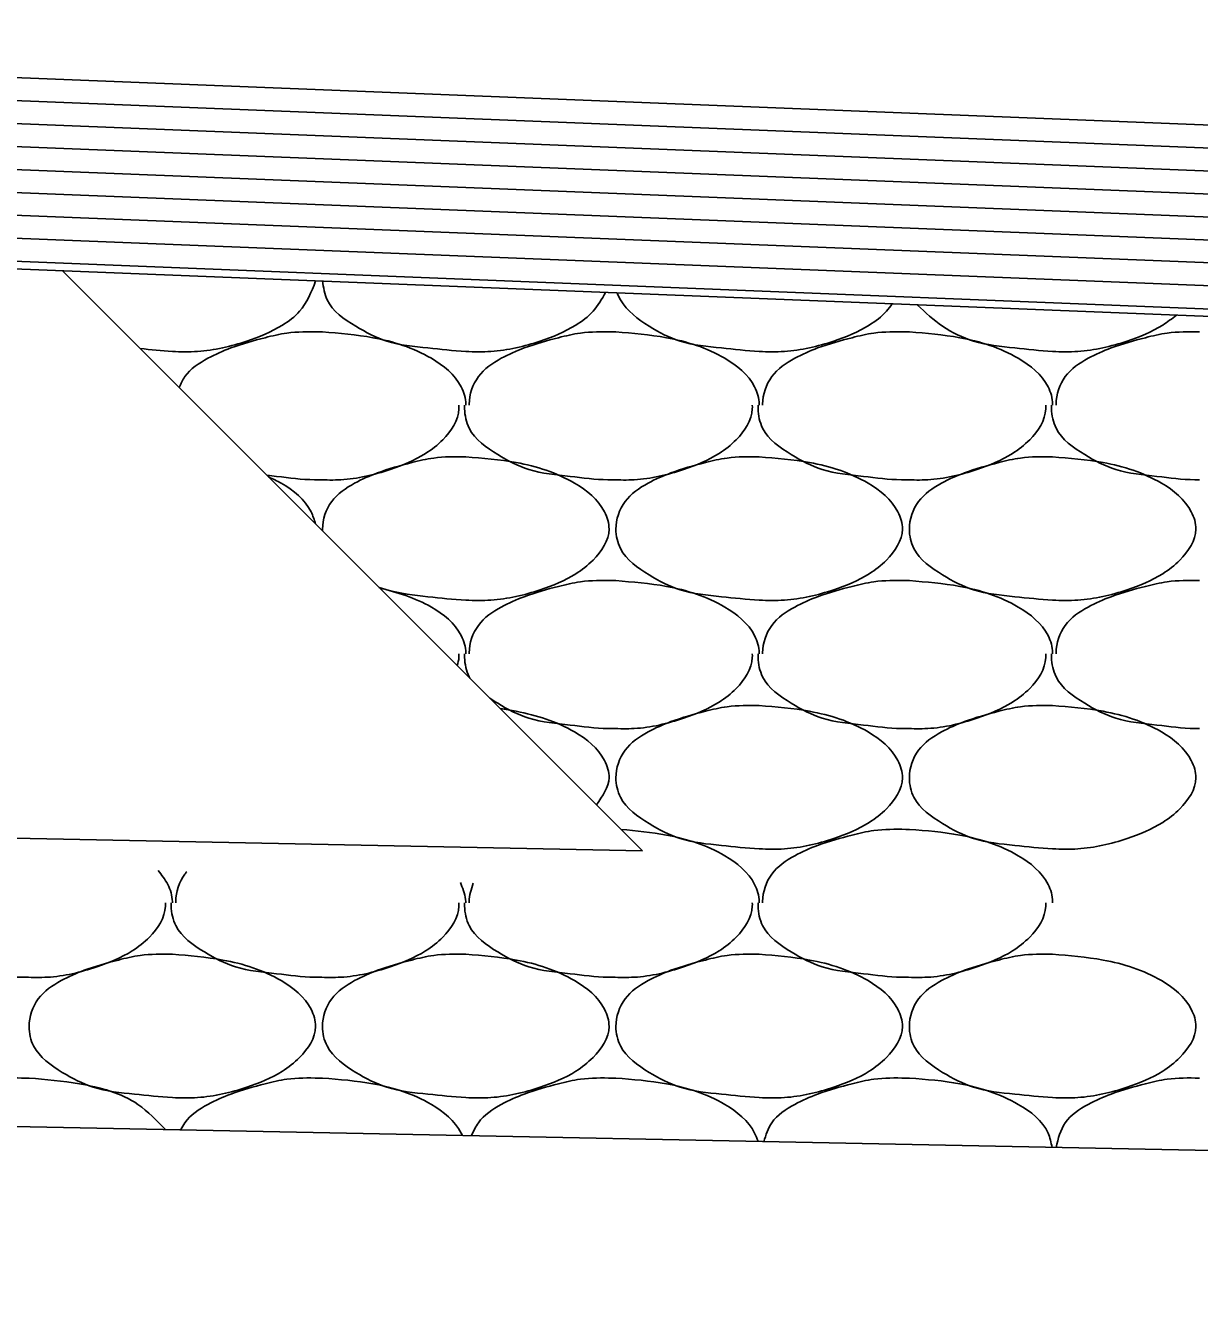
# Model space of a CAD drawing. Extents: x 1364961 to 1365294, y 367927 to 368034.
# Drawn here: x 1365231.767 to 1365233.815, y 367969.709 to 367971.946 of the extents above; entities that cross this region are included whole.
import ezdxf

# ---------------------------------------------------------------- set-up
doc = ezdxf.new("R2010")
doc.units = 0
doc.layers.add('Default', color=7, linetype='Continuous')

msp = doc.modelspace()

# ---------------------------------------------------------------- linework, layer by layer
at = {"layer": 'Default'}
for p, q in [((1365229.476, 367971.9458), (1365235.476, 367971.7065)), ((1365229.476, 367971.9057), (1365235.7961, 367971.6535)), ((1365229.476, 367971.8657), (1365236.1112, 367971.6013)), ((1365229.476, 367971.8256), (1365236.4313, 367971.5483)), ((1365229.476, 367971.7856), (1365236.7514, 367971.4953)), ((1365229.481, 367971.7453), (1365237.0718, 367971.4422)), ((1365229.479, 367971.7053), (1365237.3863, 367971.3902)), ((1365229.478, 367971.6653), (1365237.7066, 367971.3371)), ((1365229.476, 367971.6253), (1365238.0271, 367971.2841)), ((1365229.476, 367971.6123), (1365238.1334, 367971.2665)), ((1365231.8311, 367971.5182), (1365232.8432, 367970.506)), ((1365232.279, 367971.4113), (1365232.285, 367971.4113)), ((1365232.791, 367971.4113), (1365232.797, 367971.4113)), ((1365233.303, 367971.4113), (1365233.309, 367971.4113)), ((1365232.791, 367970.9773), (1365232.797, 367970.9773)), ((1365233.303, 367970.9773), (1365233.309, 367970.9773)), ((1365232.8432, 367970.506), (1365217.471, 367970.8134)), ((1365233.303, 367970.5433), (1365233.309, 367970.5433)), ((1365247.5384, 367969.7092), (1365218.479, 367970.2901)), ((1365231.767, 367970.1093), (1365231.773, 367970.1093)), ((1365232.279, 367970.1093), (1365232.285, 367970.1093)), ((1365232.791, 367970.1093), (1365232.797, 367970.1093)), ((1365233.303, 367970.1093), (1365233.309, 367970.1093))]:
    msp.add_line(p, q, dxfattribs=at)
for points in [[(1365232.273, 367971.5003), (1365232.245, 367971.4473), (1365232.215, 367971.4233), (1365232.153, 367971.3953), (1365232.067, 367971.3773), (1365232.023, 367971.3773), (1365231.967, 367971.3823)], [(1365232.779, 367971.4803), (1365232.757, 367971.4473), (1365232.727, 367971.4233), (1365232.665, 367971.3953), (1365232.579, 367971.3773), (1365232.535, 367971.3773), (1365232.469, 367971.3833), (1365232.397, 367971.3953), (1365232.343, 367971.4213), (1365232.293, 367971.4673), (1365232.285, 367971.5003)], [(1365233.279, 367971.4603), (1365233.269, 367971.4473), (1365233.239, 367971.4233), (1365233.177, 367971.3953), (1365233.091, 367971.3773), (1365233.047, 367971.3773), (1365232.981, 367971.3833), (1365232.909, 367971.3953), (1365232.855, 367971.4213), (1365232.805, 367971.4673), (1365232.799, 367971.4793)], [(1365233.775, 367971.4403), (1365233.751, 367971.4233), (1365233.689, 367971.3953), (1365233.603, 367971.3773), (1365233.559, 367971.3773), (1365233.493, 367971.3833), (1365233.421, 367971.3953), (1365233.367, 367971.4213), (1365233.323, 367971.4583)], [(1365232.035, 367971.3143), (1365232.045, 367971.3333), (1365232.085, 367971.3653), (1365232.125, 367971.3833), (1365232.185, 367971.4013), (1365232.223, 367971.4093), (1365232.279, 367971.4113)], [(1365232.285, 367971.4113), (1365232.373, 367971.4013), (1365232.475, 367971.3653), (1365232.527, 367971.3153), (1365232.535, 367971.2853), (1365232.535, 367971.2833)], [(1365232.541, 367971.2833), (1365232.541, 367971.2853), (1365232.557, 367971.3333), (1365232.597, 367971.3653), (1365232.637, 367971.3833), (1365232.697, 367971.4013), (1365232.735, 367971.4093), (1365232.791, 367971.4113)], [(1365232.797, 367971.4113), (1365232.885, 367971.4013), (1365232.987, 367971.3653), (1365233.039, 367971.3153), (1365233.047, 367971.2853), (1365233.047, 367971.2833)], [(1365233.053, 367971.2833), (1365233.053, 367971.2853), (1365233.069, 367971.3333), (1365233.109, 367971.3653), (1365233.149, 367971.3833), (1365233.209, 367971.4013), (1365233.247, 367971.4093), (1365233.303, 367971.4113)], [(1365233.309, 367971.4113), (1365233.397, 367971.4013), (1365233.499, 367971.3653), (1365233.551, 367971.3153), (1365233.559, 367971.2853), (1365233.559, 367971.2833)], [(1365233.565, 367971.2833), (1365233.565, 367971.2853), (1365233.581, 367971.3333), (1365233.621, 367971.3653), (1365233.661, 367971.3833), (1365233.721, 367971.4013), (1365233.759, 367971.4093), (1365233.815, 367971.4113)], [(1365232.523, 367971.2833), (1365232.523, 367971.2773), (1365232.495, 367971.2233), (1365232.465, 367971.1993), (1365232.403, 367971.1713), (1365232.317, 367971.1533), (1365232.279, 367971.1533)], [(1365232.791, 367971.1533), (1365232.783, 367971.1533), (1365232.717, 367971.1593), (1365232.645, 367971.1713), (1365232.591, 367971.1973), (1365232.541, 367971.2433), (1365232.533, 367971.2773), (1365232.533, 367971.2833)], [(1365233.035, 367971.2833), (1365233.035, 367971.2773), (1365233.007, 367971.2233), (1365232.977, 367971.1993), (1365232.915, 367971.1713), (1365232.829, 367971.1533), (1365232.791, 367971.1533)], [(1365233.303, 367971.1533), (1365233.295, 367971.1533), (1365233.229, 367971.1593), (1365233.157, 367971.1713), (1365233.103, 367971.1973), (1365233.053, 367971.2433), (1365233.045, 367971.2773), (1365233.045, 367971.2833)], [(1365233.547, 367971.2833), (1365233.547, 367971.2773), (1365233.519, 367971.2233), (1365233.489, 367971.1993), (1365233.427, 367971.1713), (1365233.341, 367971.1533), (1365233.303, 367971.1533)], [(1365233.815, 367971.1533), (1365233.807, 367971.1533), (1365233.741, 367971.1593), (1365233.669, 367971.1713), (1365233.615, 367971.1973), (1365233.565, 367971.2433), (1365233.557, 367971.2773), (1365233.557, 367971.2833)], [(1365232.285, 367971.0643), (1365232.285, 367971.0673), (1365232.301, 367971.1153), (1365232.341, 367971.1473), (1365232.381, 367971.1653), (1365232.441, 367971.1833), (1365232.479, 367971.1913), (1365232.535, 367971.1933)], [(1365232.535, 367971.1933), (1365232.623, 367971.1833), (1365232.725, 367971.1473), (1365232.777, 367971.0973), (1365232.785, 367971.0673), (1365232.757, 367971.0133), (1365232.727, 367970.9893), (1365232.665, 367970.9613), (1365232.579, 367970.9433), (1365232.535, 367970.9433), (1365232.469, 367970.9493), (1365232.397, 367970.9613), (1365232.384, 367970.9653)], [(1365233.047, 367971.1933), (1365233.135, 367971.1833), (1365233.237, 367971.1473), (1365233.289, 367971.0973), (1365233.297, 367971.0673), (1365233.269, 367971.0133), (1365233.239, 367970.9893), (1365233.177, 367970.9613), (1365233.091, 367970.9433), (1365233.047, 367970.9433), (1365232.981, 367970.9493), (1365232.909, 367970.9613), (1365232.855, 367970.9873), (1365232.805, 367971.0333), (1365232.797, 367971.0673), (1365232.813, 367971.1153), (1365232.853, 367971.1473), (1365232.893, 367971.1653), (1365232.953, 367971.1833), (1365232.991, 367971.1913), (1365233.047, 367971.1933)], [(1365233.559, 367971.1933), (1365233.647, 367971.1833), (1365233.749, 367971.1473), (1365233.801, 367971.0973), (1365233.809, 367971.0673), (1365233.781, 367971.0133), (1365233.751, 367970.9893), (1365233.689, 367970.9613), (1365233.603, 367970.9433), (1365233.559, 367970.9433), (1365233.493, 367970.9493), (1365233.421, 367970.9613), (1365233.367, 367970.9873), (1365233.317, 367971.0333), (1365233.309, 367971.0673), (1365233.325, 367971.1153), (1365233.365, 367971.1473), (1365233.405, 367971.1653), (1365233.465, 367971.1833), (1365233.503, 367971.1913), (1365233.559, 367971.1933)], [(1365232.279, 367971.1533), (1365232.271, 367971.1533), (1365232.205, 367971.1593), (1365232.188, 367971.1613)], [(1365232.191, 367971.1583), (1365232.213, 367971.1473), (1365232.265, 367971.0973), (1365232.273, 367971.0763)], [(1365232.384, 367970.9653), (1365232.475, 367970.9313), (1365232.527, 367970.8813), (1365232.535, 367970.8513), (1365232.535, 367970.8493)], [(1365232.541, 367970.8493), (1365232.541, 367970.8513), (1365232.557, 367970.8993), (1365232.597, 367970.9313), (1365232.637, 367970.9493), (1365232.697, 367970.9673), (1365232.735, 367970.9753), (1365232.791, 367970.9773)], [(1365232.797, 367970.9773), (1365232.885, 367970.9673), (1365232.987, 367970.9313), (1365233.039, 367970.8813), (1365233.047, 367970.8513), (1365233.047, 367970.8493)], [(1365233.053, 367970.8493), (1365233.053, 367970.8513), (1365233.069, 367970.8993), (1365233.109, 367970.9313), (1365233.149, 367970.9493), (1365233.209, 367970.9673), (1365233.247, 367970.9753), (1365233.303, 367970.9773)], [(1365233.309, 367970.9773), (1365233.397, 367970.9673), (1365233.499, 367970.9313), (1365233.551, 367970.8813), (1365233.559, 367970.8513), (1365233.559, 367970.8493)], [(1365233.565, 367970.8493), (1365233.565, 367970.8513), (1365233.581, 367970.8993), (1365233.621, 367970.9313), (1365233.661, 367970.9493), (1365233.721, 367970.9673), (1365233.759, 367970.9753), (1365233.815, 367970.9773)], [(1365232.523, 367970.8493), (1365232.523, 367970.8433), (1365232.52, 367970.8293)], [(1365232.542, 367970.8073), (1365232.541, 367970.8093), (1365232.533, 367970.8433), (1365232.533, 367970.8493)], [(1365233.035, 367970.8493), (1365233.035, 367970.8433), (1365233.007, 367970.7893), (1365232.977, 367970.7653), (1365232.915, 367970.7373), (1365232.829, 367970.7193), (1365232.791, 367970.7193)], [(1365233.303, 367970.7193), (1365233.295, 367970.7193), (1365233.229, 367970.7253), (1365233.157, 367970.7373), (1365233.103, 367970.7633), (1365233.053, 367970.8093), (1365233.045, 367970.8433), (1365233.045, 367970.8493)], [(1365233.547, 367970.8493), (1365233.547, 367970.8433), (1365233.519, 367970.7893), (1365233.489, 367970.7653), (1365233.427, 367970.7373), (1365233.341, 367970.7193), (1365233.303, 367970.7193)], [(1365233.815, 367970.7193), (1365233.807, 367970.7193), (1365233.741, 367970.7253), (1365233.669, 367970.7373), (1365233.615, 367970.7633), (1365233.565, 367970.8093), (1365233.557, 367970.8433), (1365233.557, 367970.8493)], [(1365232.791, 367970.7193), (1365232.783, 367970.7193), (1365232.717, 367970.7253), (1365232.645, 367970.7373), (1365232.591, 367970.7633), (1365232.577, 367970.7723)], [(1365232.595, 367970.7543), (1365232.623, 367970.7493), (1365232.725, 367970.7133), (1365232.777, 367970.6633), (1365232.785, 367970.6333), (1365232.763, 367970.5863)], [(1365233.047, 367970.7593), (1365233.135, 367970.7493), (1365233.237, 367970.7133), (1365233.289, 367970.6633), (1365233.297, 367970.6333), (1365233.269, 367970.5793), (1365233.239, 367970.5553), (1365233.177, 367970.5273), (1365233.091, 367970.5093), (1365233.047, 367970.5093), (1365232.981, 367970.5153), (1365232.909, 367970.5273), (1365232.855, 367970.5533), (1365232.805, 367970.5993), (1365232.797, 367970.6333), (1365232.813, 367970.6813), (1365232.853, 367970.7133), (1365232.893, 367970.7313), (1365232.953, 367970.7493), (1365232.991, 367970.7573), (1365233.047, 367970.7593)], [(1365233.559, 367970.7593), (1365233.647, 367970.7493), (1365233.749, 367970.7133), (1365233.801, 367970.6633), (1365233.809, 367970.6333), (1365233.781, 367970.5793), (1365233.751, 367970.5553), (1365233.689, 367970.5273), (1365233.603, 367970.5093), (1365233.559, 367970.5093), (1365233.493, 367970.5153), (1365233.421, 367970.5273), (1365233.367, 367970.5533), (1365233.317, 367970.5993), (1365233.309, 367970.6333), (1365233.325, 367970.6813), (1365233.365, 367970.7133), (1365233.405, 367970.7313), (1365233.465, 367970.7493), (1365233.503, 367970.7573), (1365233.559, 367970.7593)], [(1365232.806, 367970.5433), (1365232.885, 367970.5333), (1365232.987, 367970.4973), (1365233.039, 367970.4473), (1365233.047, 367970.4173), (1365233.047, 367970.4153)], [(1365233.053, 367970.4153), (1365233.053, 367970.4173), (1365233.069, 367970.4653), (1365233.109, 367970.4973), (1365233.149, 367970.5153), (1365233.209, 367970.5333), (1365233.247, 367970.5413), (1365233.303, 367970.5433)], [(1365233.309, 367970.5433), (1365233.397, 367970.5333), (1365233.499, 367970.4973), (1365233.551, 367970.4473), (1365233.559, 367970.4173), (1365233.559, 367970.4153)], [(1365231.998, 367970.4713), (1365232.015, 367970.4473), (1365232.023, 367970.4173), (1365232.023, 367970.4153)], [(1365232.029, 367970.4153), (1365232.029, 367970.4173), (1365232.045, 367970.4653), (1365232.048, 367970.4693)], [(1365232.526, 367970.4503), (1365232.527, 367970.4473), (1365232.535, 367970.4173), (1365232.535, 367970.4153)], [(1365232.541, 367970.4153), (1365232.541, 367970.4173), (1365232.548, 367970.4493)], [(1365231.767, 367970.2853), (1365231.759, 367970.2853), (1365231.693, 367970.2913), (1365231.621, 367970.3033), (1365231.567, 367970.3293), (1365231.517, 367970.3753), (1365231.509, 367970.4093), (1365231.509, 367970.4153)], [(1365232.011, 367970.4153), (1365232.011, 367970.4093), (1365231.983, 367970.3553), (1365231.953, 367970.3313), (1365231.891, 367970.3033), (1365231.805, 367970.2853), (1365231.767, 367970.2853)], [(1365232.279, 367970.2853), (1365232.271, 367970.2853), (1365232.205, 367970.2913), (1365232.133, 367970.3033), (1365232.079, 367970.3293), (1365232.029, 367970.3753), (1365232.021, 367970.4093), (1365232.021, 367970.4153)], [(1365232.523, 367970.4153), (1365232.523, 367970.4093), (1365232.495, 367970.3553), (1365232.465, 367970.3313), (1365232.403, 367970.3033), (1365232.317, 367970.2853), (1365232.279, 367970.2853)], [(1365232.791, 367970.2853), (1365232.783, 367970.2853), (1365232.717, 367970.2913), (1365232.645, 367970.3033), (1365232.591, 367970.3293), (1365232.541, 367970.3753), (1365232.533, 367970.4093), (1365232.533, 367970.4153)], [(1365233.035, 367970.4153), (1365233.035, 367970.4093), (1365233.007, 367970.3553), (1365232.977, 367970.3313), (1365232.915, 367970.3033), (1365232.829, 367970.2853), (1365232.791, 367970.2853)], [(1365233.303, 367970.2853), (1365233.295, 367970.2853), (1365233.229, 367970.2913), (1365233.157, 367970.3033), (1365233.103, 367970.3293), (1365233.053, 367970.3753), (1365233.045, 367970.4093), (1365233.045, 367970.4153)], [(1365233.547, 367970.4153), (1365233.547, 367970.4093), (1365233.519, 367970.3553), (1365233.489, 367970.3313), (1365233.427, 367970.3033), (1365233.341, 367970.2853), (1365233.303, 367970.2853)], [(1365232.023, 367970.3253), (1365232.111, 367970.3153), (1365232.213, 367970.2793), (1365232.265, 367970.2293), (1365232.273, 367970.1993), (1365232.245, 367970.1453), (1365232.215, 367970.1213), (1365232.153, 367970.0933), (1365232.067, 367970.0753), (1365232.023, 367970.0753), (1365231.957, 367970.0813), (1365231.885, 367970.0933), (1365231.831, 367970.1193), (1365231.781, 367970.1653), (1365231.773, 367970.1993), (1365231.789, 367970.2473), (1365231.829, 367970.2793), (1365231.869, 367970.2973), (1365231.929, 367970.3153), (1365231.967, 367970.3233), (1365232.023, 367970.3253)], [(1365232.535, 367970.3253), (1365232.623, 367970.3153), (1365232.725, 367970.2793), (1365232.777, 367970.2293), (1365232.785, 367970.1993), (1365232.757, 367970.1453), (1365232.727, 367970.1213), (1365232.665, 367970.0933), (1365232.579, 367970.0753), (1365232.535, 367970.0753), (1365232.469, 367970.0813), (1365232.397, 367970.0933), (1365232.343, 367970.1193), (1365232.293, 367970.1653), (1365232.285, 367970.1993), (1365232.301, 367970.2473), (1365232.341, 367970.2793), (1365232.381, 367970.2973), (1365232.441, 367970.3153), (1365232.479, 367970.3233), (1365232.535, 367970.3253)], [(1365233.047, 367970.3253), (1365233.135, 367970.3153), (1365233.237, 367970.2793), (1365233.289, 367970.2293), (1365233.297, 367970.1993), (1365233.269, 367970.1453), (1365233.239, 367970.1213), (1365233.177, 367970.0933), (1365233.091, 367970.0753), (1365233.047, 367970.0753), (1365232.981, 367970.0813), (1365232.909, 367970.0933), (1365232.855, 367970.1193), (1365232.805, 367970.1653), (1365232.797, 367970.1993), (1365232.813, 367970.2473), (1365232.853, 367970.2793), (1365232.893, 367970.2973), (1365232.953, 367970.3153), (1365232.991, 367970.3233), (1365233.047, 367970.3253)], [(1365233.559, 367970.3253), (1365233.647, 367970.3153), (1365233.749, 367970.2793), (1365233.801, 367970.2293), (1365233.809, 367970.1993), (1365233.781, 367970.1453), (1365233.751, 367970.1213), (1365233.689, 367970.0933), (1365233.603, 367970.0753), (1365233.559, 367970.0753), (1365233.493, 367970.0813), (1365233.421, 367970.0933), (1365233.367, 367970.1193), (1365233.317, 367970.1653), (1365233.309, 367970.1993), (1365233.325, 367970.2473), (1365233.365, 367970.2793), (1365233.405, 367970.2973), (1365233.465, 367970.3153), (1365233.503, 367970.3233), (1365233.559, 367970.3253)], [(1365231.532, 367970.0293), (1365231.533, 367970.0313), (1365231.573, 367970.0633), (1365231.613, 367970.0813), (1365231.673, 367970.0993), (1365231.711, 367970.1073), (1365231.767, 367970.1093)], [(1365231.773, 367970.1093), (1365231.861, 367970.0993), (1365231.963, 367970.0633), (1365232.011, 367970.0193)], [(1365232.038, 367970.0193), (1365232.045, 367970.0313), (1365232.085, 367970.0633), (1365232.125, 367970.0813), (1365232.185, 367970.0993), (1365232.223, 367970.1073), (1365232.279, 367970.1093)], [(1365232.285, 367970.1093), (1365232.373, 367970.0993), (1365232.475, 367970.0633), (1365232.527, 367970.0133), (1365232.529, 367970.0093)], [(1365232.545, 367970.0093), (1365232.557, 367970.0313), (1365232.597, 367970.0633), (1365232.637, 367970.0813), (1365232.697, 367970.0993), (1365232.735, 367970.1073), (1365232.791, 367970.1093)], [(1365232.797, 367970.1093), (1365232.885, 367970.0993), (1365232.987, 367970.0633), (1365233.039, 367970.0133), (1365233.045, 367969.9993)], [(1365233.055, 367969.9983), (1365233.069, 367970.0313), (1365233.109, 367970.0633), (1365233.149, 367970.0813), (1365233.209, 367970.0993), (1365233.247, 367970.1073), (1365233.303, 367970.1093)], [(1365233.309, 367970.1093), (1365233.397, 367970.0993), (1365233.499, 367970.0633), (1365233.551, 367970.0133), (1365233.558, 367969.9883)], [(1365233.565, 367969.9883), (1365233.581, 367970.0313), (1365233.621, 367970.0633), (1365233.661, 367970.0813), (1365233.721, 367970.0993), (1365233.759, 367970.1073), (1365233.815, 367970.1093)]]:
    msp.add_spline(points, degree=3, dxfattribs=at)

doc.saveas('drawing.dxf')
